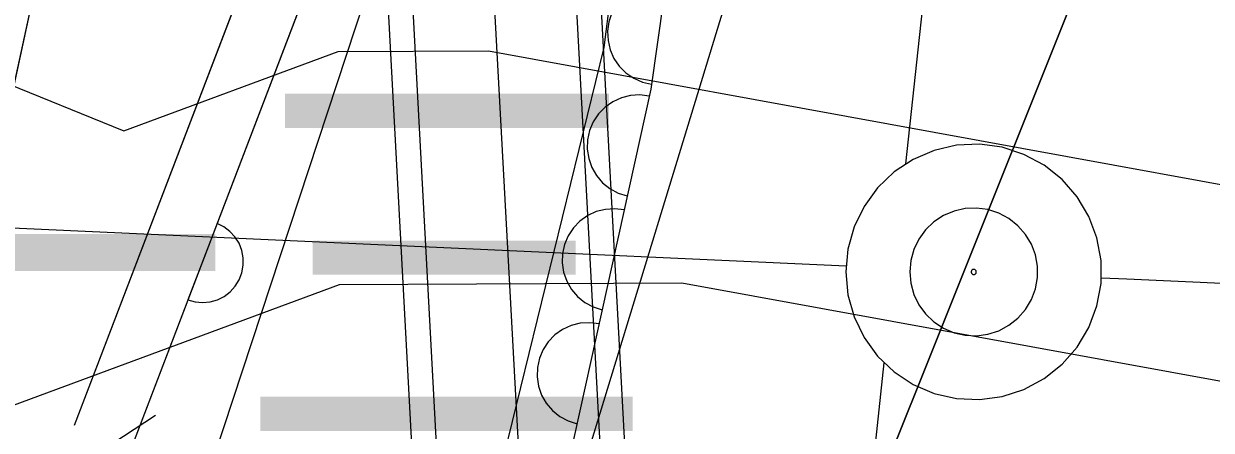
# Model space of a CAD drawing. Extents: x 42655 to 43811, y -141820 to -141156.
# Drawn here: x 43671.24 to 43677.04, y -141352.02 to -141350.03 of the extents above; entities that cross this region are included whole.
import ezdxf

# ---------------------------------------------------------------- set-up
doc = ezdxf.new("R2010")
doc.units = 0
for name, color, linetype in [('ZE_HICN', 7, 'Continuous'), ('ZE_LWCN', 7, 'Continuous'), ('地形', 7, 'Continuous'), ('現況道路ﾊｯﾁ', 7, 'Continuous')]:
    doc.layers.add(name, color=color, linetype=linetype)

msp = doc.modelspace()

# ---------------------------------------------------------------- linework, layer by layer
at = {"layer": 'ZE_HICN'}
msp.add_lwpolyline([(43667.6806, -141348.6446), (43668.6378, -141349.3003), (43671.7279, -141350.5573), (43672.776, -141350.1691), (43673.5096, -141350.1656), (43677.8679, -141350.9608), (43682.1867, -141350.1631), (43682.9528, -141350.2573), (43684.12, -141350.6382), (43685.824, -141349.56)], dxfattribs=at)
at = {"layer": 'ZE_LWCN'}
msp.add_lwpolyline([(43685.8242, -141362.9397), (43683.62, -141362.2933), (43683.0097, -141362.2268), (43681.616, -141361.5639), (43677.9113, -141360.0794), (43676.6711, -141360.0853), (43672.8172, -141358.8326), (43670.7355, -141357.9694), (43667.7211, -141357.165), (43664.9776, -141355.4804), (43663.6028, -141350.537), (43667.6923, -141351.0968), (43670.3897, -141352.194), (43672.7815, -141351.3082), (43674.4555, -141351.3003), (43677.8725, -141351.9237), (43681.2585, -141351.2983), (43682.9587, -141351.5073), (43685.5494, -141352.3529), (43685.8241, -141352.1791)], dxfattribs=at)
at = {"layer": '地形'}
for p, q in [((43673.4753, -141339.0657), (43674.7327, -141362.4535)), ((43673.3578, -141339.1157), (43674.6111, -141362.4263)), ((43672.9662, -141339.2824), (43674.2056, -141362.3358)), ((43672.5746, -141339.449), (43673.8002, -141362.2452)), ((43672.4571, -141339.499), (43673.6786, -141362.218)), ((43673.6904, -141353.1367), (43675.4743, -141347.2911)), ((43674.0764, -141350.1504), (43674.3971, -141347.5919)), ((43674.6894, -141347.6431), (43674.3041, -141350.3532)), ((43671.7059, -141353.557), (43673.5142, -141348.0646)), ((43675.8431, -141348.0214), (43675.5495, -141350.7183)), ((43672.8966, -141348.305), (43671.4843, -141351.998)), ((43672.8736, -141348.365), (43671.4843, -141351.998)), ((43673.1538, -141348.4722), (43671.7645, -141352.1052)), ((43675.2587, -141351.2185), (43668.6036, -141350.9158)), ((43672.1833, -141351.0101), (43672.0404, -141351.3837)), ((43675.4436, -141351.6913), (43675.2054, -141353.8805)), ((43671.8824, -141351.9491), (43671.6734, -141352.0863))]:
    msp.add_line(p, q, dxfattribs=at)
for points in [[(43685.8244, -141375.5358), (43682.7623, -141374.9621), (43676.7547, -141372.1035), (43675.0382, -141369.1019), (43674.4659, -141361.8122), (43675.324, -141352.5215), (43677.3265, -141347.5187)], [(43671.768, -141347.6755), (43670.9503, -141351.4345), (43670.0508, -141355.5203), (43669.8055, -141358.2579), (43669.8464, -141359.8513), (43670.0509, -141365.1221), (43670.1327, -141369.0445), (43666.9435, -141368.6768), (43664.0404, -141368.3908), (43660.3605, -141368.1049), (43657.253, -141368.1049), (43653.4095, -141367.819), (43649.7705, -141367.3696), (43645.6408, -141367.1653), (43642.4466, -141367.3269), (43638.4614, -141367.9618), (43635.1693, -141369.0584), (43631.9926, -141369.9242), (43628.4117, -141371.2517), (43625.4084, -141372.5215), (43622.1162, -141374.253), (43619.4594, -141375.7536)], [(43673.1538, -141348.4722), (43671.7645, -141352.1052), (43671.3266, -141354.2137)], [(43674.3778, -141349.8346), (43674.3317, -141349.8324), (43674.286, -141349.8387), (43674.2422, -141349.8532), (43674.2019, -141349.8755), (43674.1663, -141349.9049), (43674.1368, -141349.9403), (43674.1142, -141349.9806), (43674.0994, -141350.0243), (43674.0929, -141350.07), (43674.0949, -141350.1161), (43674.1054, -141350.161), (43674.1239, -141350.2032), (43674.1499, -141350.2414), (43674.1824, -141350.2741), (43674.2204, -141350.3002), (43674.2626, -141350.319), (43674.3074, -141350.3297)], [(43672.6358, -141356.3413), (43673.384, -141352.9751), (43674.0764, -141350.1504)], [(43674.3041, -141350.3532), (43673.6904, -141353.1367), (43673.2376, -141356.0821)], [(43674.2966, -141350.3874), (43674.2508, -141350.3817), (43674.2047, -141350.3844), (43674.16, -141350.3956), (43674.118, -141350.4148), (43674.0803, -141350.4414), (43674.0482, -141350.4745), (43674.0226, -141350.5129), (43674.0046, -141350.5554), (43673.9947, -141350.6005), (43673.9932, -141350.6466), (43674.0002, -141350.6922), (43674.0155, -141350.7357), (43674.0385, -141350.7757), (43674.0685, -141350.8108), (43674.1044, -141350.8397), (43674.145, -141350.8616), (43674.1889, -141350.8757)], [(43675.2581, -141351.2469), (43675.2681, -141351.3585), (43675.298, -141351.4665), (43675.3466, -141351.5674), (43675.4124, -141351.6581), (43675.4934, -141351.7355), (43675.5869, -141351.7972), (43675.69, -141351.8413), (43675.7992, -141351.8662), (43675.9111, -141351.8712), (43676.0222, -141351.8562), (43676.1287, -141351.8216), (43676.2274, -141351.7685), (43676.315, -141351.6986), (43676.3887, -141351.6142), (43676.4462, -141351.518), (43676.4856, -141351.4131), (43676.5056, -141351.3029), (43676.5056, -141351.1908), (43676.4856, -141351.0806), (43676.4462, -141350.9757), (43676.3887, -141350.8795), (43676.315, -141350.7951), (43676.2274, -141350.7252), (43676.1287, -141350.6722), (43676.0222, -141350.6375), (43675.9111, -141350.6225), (43675.7992, -141350.6275), (43675.69, -141350.6525), (43675.5869, -141350.6965), (43675.4934, -141350.7582), (43675.4124, -141350.8357), (43675.3466, -141350.9263), (43675.2979, -141351.0273), (43675.2681, -141351.1353), (43675.2581, -141351.2469)], [(43674.1738, -141350.9441), (43674.1281, -141350.9384), (43674.082, -141350.9411), (43674.0372, -141350.9523), (43673.9953, -141350.9716), (43673.9576, -141350.9982), (43673.9255, -141351.0312), (43673.8999, -141351.0697), (43673.8819, -141351.1121), (43673.8719, -141351.1572), (43673.8705, -141351.2033), (43673.8775, -141351.2489), (43673.8927, -141351.2924), (43673.9158, -141351.3324), (43673.9457, -141351.3675), (43673.9816, -141351.3965), (43674.0222, -141351.4183), (43674.0662, -141351.4324)], [(43675.5706, -141351.2469), (43675.5756, -141351.3027), (43675.5905, -141351.3567), (43675.6148, -141351.4071), (43675.6478, -141351.4525), (43675.6883, -141351.4912), (43675.735, -141351.5221), (43675.7865, -141351.5441), (43675.8412, -141351.5565), (43675.8971, -141351.559), (43675.9526, -141351.5515), (43676.0059, -141351.5342), (43676.0553, -141351.5077), (43676.0991, -141351.4727), (43676.1359, -141351.4305), (43676.1646, -141351.3824), (43676.1843, -141351.33), (43676.1943, -141351.2749), (43676.1943, -141351.2188), (43676.1843, -141351.1637), (43676.1646, -141351.1113), (43676.1359, -141351.0632), (43676.099, -141351.021), (43676.0552, -141350.9861), (43676.0059, -141350.9595), (43675.9526, -141350.9422), (43675.8971, -141350.9347), (43675.8411, -141350.9372), (43675.7865, -141350.9497), (43675.735, -141350.9717), (43675.6883, -141351.0025), (43675.6478, -141351.0413), (43675.6148, -141351.0866), (43675.5905, -141351.1371), (43675.5756, -141351.1911), (43675.5706, -141351.2469)], [(43672.1833, -141351.0101), (43672.1833, -141351.0101), (43672.0404, -141351.3837), (43672.0404, -141351.3837)], [(43672.0404, -141351.3837), (43672.0759, -141351.3937), (43672.1127, -141351.3969), (43672.1494, -141351.3934), (43672.1849, -141351.3831), (43672.2178, -141351.3665), (43672.2472, -141351.3442), (43672.2719, -141351.3168), (43672.2912, -141351.2853), (43672.3044, -141351.2508), (43672.311, -141351.2145), (43672.3109, -141351.1776), (43672.3039, -141351.1414), (43672.2905, -141351.107), (43672.2709, -141351.0757), (43672.2459, -141351.0486), (43672.2164, -141351.0264), (43672.1833, -141351.0101)], [(43672.0404, -141351.3837), (43672.0759, -141351.3937), (43672.1127, -141351.3969), (43672.1494, -141351.3934), (43672.1849, -141351.3831), (43672.2178, -141351.3665), (43672.2472, -141351.3442), (43672.2719, -141351.3168), (43672.2912, -141351.2853), (43672.3044, -141351.2508), (43672.311, -141351.2145), (43672.3109, -141351.1776), (43672.3039, -141351.1414), (43672.2905, -141351.107), (43672.2709, -141351.0757), (43672.2459, -141351.0486), (43672.2164, -141351.0264), (43672.1833, -141351.0101)], [(43675.8706, -141351.2469), (43675.8708, -141351.2491), (43675.8714, -141351.2513), (43675.8724, -141351.2533), (43675.8737, -141351.2551), (43675.8753, -141351.2566), (43675.8772, -141351.2579), (43675.8792, -141351.2588), (43675.8814, -141351.2592), (43675.8837, -141351.2593), (43675.8859, -141351.259), (43675.888, -141351.2584), (43675.89, -141351.2573), (43675.8917, -141351.2559), (43675.8932, -141351.2542), (43675.8944, -141351.2523), (43675.8951, -141351.2502), (43675.8955, -141351.248), (43675.8955, -141351.2457), (43675.8951, -141351.2435), (43675.8944, -141351.2414), (43675.8932, -141351.2395), (43675.8917, -141351.2378), (43675.89, -141351.2364), (43675.888, -141351.2354), (43675.8859, -141351.2347), (43675.8837, -141351.2344), (43675.8814, -141351.2345), (43675.8792, -141351.235), (43675.8772, -141351.2359), (43675.8753, -141351.2371), (43675.8737, -141351.2386), (43675.8724, -141351.2405), (43675.8714, -141351.2425), (43675.8708, -141351.2446), (43675.8706, -141351.2469)], [(43676.5074, -141351.2753), (43676.6323, -141351.2809), (43676.8821, -141351.2923), (43677.1318, -141351.3036)], [(43674.0511, -141351.5008), (43674.0053, -141351.4951), (43673.9593, -141351.4979), (43673.9145, -141351.5091), (43673.8726, -141351.5283), (43673.8349, -141351.5549), (43673.8027, -141351.588), (43673.7772, -141351.6264), (43673.7591, -141351.6688), (43673.7492, -141351.7139), (43673.7477, -141351.76), (43673.7547, -141351.8056), (43673.77, -141351.8491), (43673.793, -141351.8891), (43673.823, -141351.9242), (43673.8589, -141351.9532), (43673.8995, -141351.975), (43673.9434, -141351.9891)]]:
    msp.add_lwpolyline(points, dxfattribs=at)
at = {"layer": '現況道路ﾊｯﾁ'}
msp.add_lwpolyline([(43670.1327, -141369.0445), (43670.0509, -141365.1221), (43669.8467, -141359.8616), (43669.8039, -141358.2749), (43670.0508, -141355.5203), (43670.9503, -141351.4345), (43671.768, -141347.6755), (43672.3896, -141343.2468), (43676.1101, -141342.4322), (43680.245, -141341.0154), (43685.4432, -141338.064), (43685.8239, -141337.9477), (43685.8239, -141342.3985), (43685.3251, -141342.7862), (43684.9707, -141343.4945), (43685.8239, -141343.6651), (43685.824, -141348.0135), (43679.0257, -141347.2827), (43677.3265, -141347.5187), (43675.324, -141352.5215), (43674.4659, -141361.8122), (43675.0382, -141369.1019)], dxfattribs=at)

# ---------------------------------------------------------------- texts
at = {"layer": '地形'}
msp.add_text('加藤一三', height=1.61195, dxfattribs=at).set_placement((43665.9715, -141352.0094))

doc.saveas('drawing.dxf')
